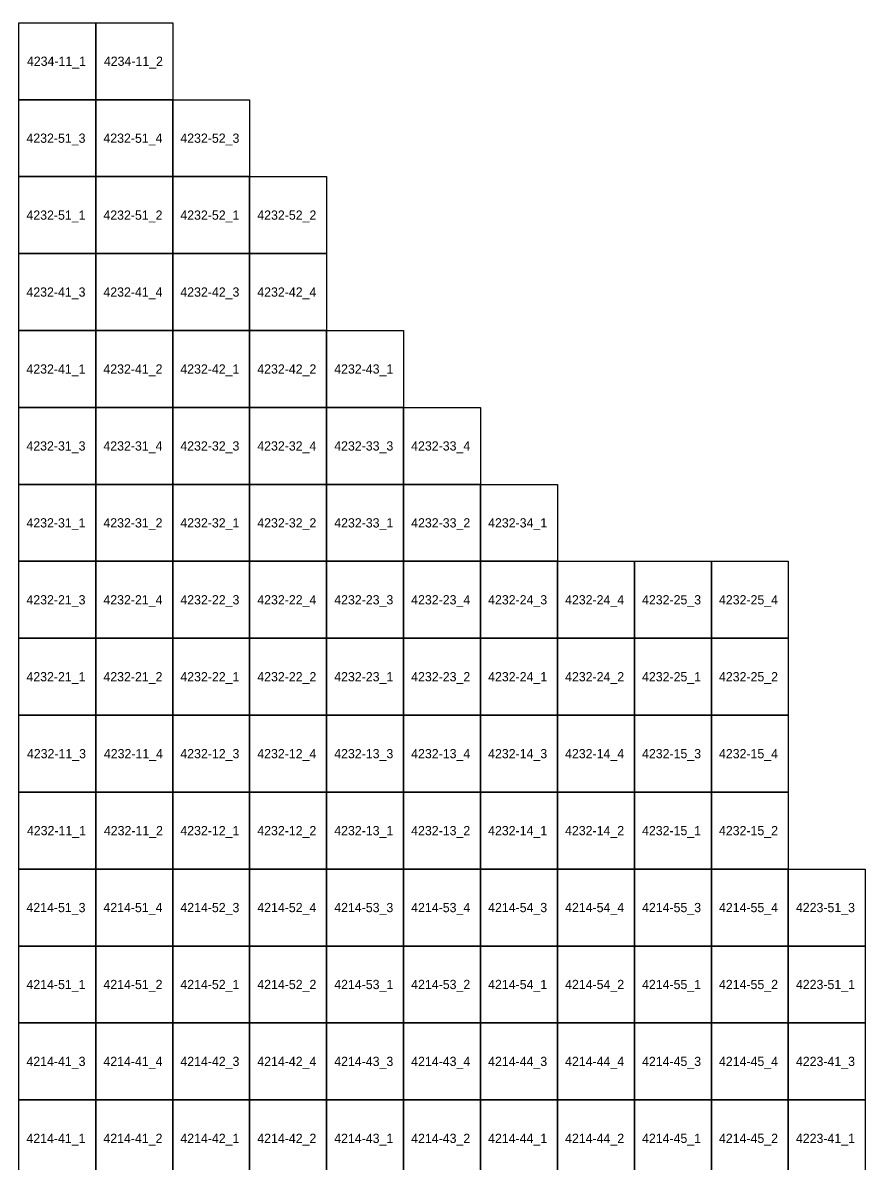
# Model space of a CAD drawing. Extents: x 312500 to 765000, y 172500 to 440000.
# Drawn here: x 425129 to 452500, y 340507 to 377500 of the extents above; entities that cross this region are included whole.
import ezdxf

# ---------------------------------------------------------------- set-up
doc = ezdxf.new("R2010")
doc.units = 0
doc.layers.add('Topo5_ramis_TKS2025', color=7, linetype='Continuous')
doc.layers.add('Topo5_ramis_TKS2025_Nr', color=7, linetype='Continuous')

msp = doc.modelspace()

# ---------------------------------------------------------------- linework, layer by layer
at = {"layer": 'Topo5_ramis_TKS2025'}
for points in [[(425000, 375000), (425000, 377500), (427500, 377500), (427500, 375000), (425000, 375000)], [(427500, 375000), (427500, 377500), (430000, 377500), (430000, 375000), (427500, 375000)], [(425000, 372500), (425000, 375000), (427500, 375000), (427500, 372500), (425000, 372500)], [(427500, 372500), (427500, 375000), (430000, 375000), (430000, 372500), (427500, 372500)], [(430000, 372500), (430000, 375000), (432500, 375000), (432500, 372500), (430000, 372500)], [(425000, 370000), (425000, 372500), (427500, 372500), (427500, 370000), (425000, 370000)], [(427500, 370000), (427500, 372500), (430000, 372500), (430000, 370000), (427500, 370000)], [(430000, 370000), (430000, 372500), (432500, 372500), (432500, 370000), (430000, 370000)], [(432500, 370000), (432500, 372500), (435000, 372500), (435000, 370000), (432500, 370000)], [(425000, 367500), (425000, 370000), (427500, 370000), (427500, 367500), (425000, 367500)], [(427500, 367500), (427500, 370000), (430000, 370000), (430000, 367500), (427500, 367500)], [(430000, 367500), (430000, 370000), (432500, 370000), (432500, 367500), (430000, 367500)], [(432500, 367500), (432500, 370000), (435000, 370000), (435000, 367500), (432500, 367500)], [(425000, 365000), (425000, 367500), (427500, 367500), (427500, 365000), (425000, 365000)], [(427500, 365000), (427500, 367500), (430000, 367500), (430000, 365000), (427500, 365000)], [(430000, 365000), (430000, 367500), (432500, 367500), (432500, 365000), (430000, 365000)], [(432500, 365000), (432500, 367500), (435000, 367500), (435000, 365000), (432500, 365000)], [(435000, 365000), (435000, 367500), (437500, 367500), (437500, 365000), (435000, 365000)], [(425000, 362500), (425000, 365000), (427500, 365000), (427500, 362500), (425000, 362500)], [(427500, 362500), (427500, 365000), (430000, 365000), (430000, 362500), (427500, 362500)], [(430000, 362500), (430000, 365000), (432500, 365000), (432500, 362500), (430000, 362500)], [(432500, 362500), (432500, 365000), (435000, 365000), (435000, 362500), (432500, 362500)], [(435000, 362500), (435000, 365000), (437500, 365000), (437500, 362500), (435000, 362500)], [(437500, 362500), (437500, 365000), (440000, 365000), (440000, 362500), (437500, 362500)], [(425000, 360000), (425000, 362500), (427500, 362500), (427500, 360000), (425000, 360000)], [(427500, 360000), (427500, 362500), (430000, 362500), (430000, 360000), (427500, 360000)], [(430000, 360000), (430000, 362500), (432500, 362500), (432500, 360000), (430000, 360000)], [(432500, 360000), (432500, 362500), (435000, 362500), (435000, 360000), (432500, 360000)], [(435000, 360000), (435000, 362500), (437500, 362500), (437500, 360000), (435000, 360000)], [(437500, 360000), (437500, 362500), (440000, 362500), (440000, 360000), (437500, 360000)], [(440000, 360000), (440000, 362500), (442500, 362500), (442500, 360000), (440000, 360000)], [(425000, 357500), (425000, 360000), (427500, 360000), (427500, 357500), (425000, 357500)], [(427500, 357500), (427500, 360000), (430000, 360000), (430000, 357500), (427500, 357500)], [(430000, 357500), (430000, 360000), (432500, 360000), (432500, 357500), (430000, 357500)], [(432500, 357500), (432500, 360000), (435000, 360000), (435000, 357500), (432500, 357500)], [(435000, 357500), (435000, 360000), (437500, 360000), (437500, 357500), (435000, 357500)], [(437500, 357500), (437500, 360000), (440000, 360000), (440000, 357500), (437500, 357500)], [(440000, 357500), (440000, 360000), (442500, 360000), (442500, 357500), (440000, 357500)], [(442500, 357500), (442500, 360000), (445000, 360000), (445000, 357500), (442500, 357500)], [(445000, 357500), (445000, 360000), (447500, 360000), (447500, 357500), (445000, 357500)], [(447500, 357500), (447500, 360000), (450000, 360000), (450000, 357500), (447500, 357500)], [(425000, 355000), (425000, 357500), (427500, 357500), (427500, 355000), (425000, 355000)], [(427500, 355000), (427500, 357500), (430000, 357500), (430000, 355000), (427500, 355000)], [(430000, 355000), (430000, 357500), (432500, 357500), (432500, 355000), (430000, 355000)], [(432500, 355000), (432500, 357500), (435000, 357500), (435000, 355000), (432500, 355000)], [(435000, 355000), (435000, 357500), (437500, 357500), (437500, 355000), (435000, 355000)], [(437500, 355000), (437500, 357500), (440000, 357500), (440000, 355000), (437500, 355000)], [(440000, 355000), (440000, 357500), (442500, 357500), (442500, 355000), (440000, 355000)], [(442500, 355000), (442500, 357500), (445000, 357500), (445000, 355000), (442500, 355000)], [(445000, 355000), (445000, 357500), (447500, 357500), (447500, 355000), (445000, 355000)], [(447500, 355000), (447500, 357500), (450000, 357500), (450000, 355000), (447500, 355000)], [(425000, 352500), (425000, 355000), (427500, 355000), (427500, 352500), (425000, 352500)], [(427500, 352500), (427500, 355000), (430000, 355000), (430000, 352500), (427500, 352500)], [(430000, 352500), (430000, 355000), (432500, 355000), (432500, 352500), (430000, 352500)], [(432500, 352500), (432500, 355000), (435000, 355000), (435000, 352500), (432500, 352500)], [(435000, 352500), (435000, 355000), (437500, 355000), (437500, 352500), (435000, 352500)], [(437500, 352500), (437500, 355000), (440000, 355000), (440000, 352500), (437500, 352500)], [(440000, 352500), (440000, 355000), (442500, 355000), (442500, 352500), (440000, 352500)], [(442500, 352500), (442500, 355000), (445000, 355000), (445000, 352500), (442500, 352500)], [(445000, 352500), (445000, 355000), (447500, 355000), (447500, 352500), (445000, 352500)], [(447500, 352500), (447500, 355000), (450000, 355000), (450000, 352500), (447500, 352500)], [(425000, 350000), (425000, 352500), (427500, 352500), (427500, 350000), (425000, 350000)], [(427500, 350000), (427500, 352500), (430000, 352500), (430000, 350000), (427500, 350000)], [(430000, 350000), (430000, 352500), (432500, 352500), (432500, 350000), (430000, 350000)], [(432500, 350000), (432500, 352500), (435000, 352500), (435000, 350000), (432500, 350000)], [(435000, 350000), (435000, 352500), (437500, 352500), (437500, 350000), (435000, 350000)], [(437500, 350000), (437500, 352500), (440000, 352500), (440000, 350000), (437500, 350000)], [(440000, 350000), (440000, 352500), (442500, 352500), (442500, 350000), (440000, 350000)], [(442500, 350000), (442500, 352500), (445000, 352500), (445000, 350000), (442500, 350000)], [(445000, 350000), (445000, 352500), (447500, 352500), (447500, 350000), (445000, 350000)], [(447500, 350000), (447500, 352500), (450000, 352500), (450000, 350000), (447500, 350000)], [(425000, 347500), (425000, 350000), (427500, 350000), (427500, 347500), (425000, 347500)], [(427500, 347500), (427500, 350000), (430000, 350000), (430000, 347500), (427500, 347500)], [(430000, 347500), (430000, 350000), (432500, 350000), (432500, 347500), (430000, 347500)], [(432500, 347500), (432500, 350000), (435000, 350000), (435000, 347500), (432500, 347500)], [(435000, 347500), (435000, 350000), (437500, 350000), (437500, 347500), (435000, 347500)], [(437500, 347500), (437500, 350000), (440000, 350000), (440000, 347500), (437500, 347500)], [(440000, 347500), (440000, 350000), (442500, 350000), (442500, 347500), (440000, 347500)], [(442500, 347500), (442500, 350000), (445000, 350000), (445000, 347500), (442500, 347500)], [(445000, 347500), (445000, 350000), (447500, 350000), (447500, 347500), (445000, 347500)], [(447500, 347500), (447500, 350000), (450000, 350000), (450000, 347500), (447500, 347500)], [(450000, 347500), (450000, 350000), (452500, 350000), (452500, 347500), (450000, 347500)], [(425000, 345000), (425000, 347500), (427500, 347500), (427500, 345000), (425000, 345000)], [(427500, 345000), (427500, 347500), (430000, 347500), (430000, 345000), (427500, 345000)], [(430000, 345000), (430000, 347500), (432500, 347500), (432500, 345000), (430000, 345000)], [(432500, 345000), (432500, 347500), (435000, 347500), (435000, 345000), (432500, 345000)], [(435000, 345000), (435000, 347500), (437500, 347500), (437500, 345000), (435000, 345000)], [(437500, 345000), (437500, 347500), (440000, 347500), (440000, 345000), (437500, 345000)], [(440000, 345000), (440000, 347500), (442500, 347500), (442500, 345000), (440000, 345000)], [(442500, 345000), (442500, 347500), (445000, 347500), (445000, 345000), (442500, 345000)], [(445000, 345000), (445000, 347500), (447500, 347500), (447500, 345000), (445000, 345000)], [(447500, 345000), (447500, 347500), (450000, 347500), (450000, 345000), (447500, 345000)], [(450000, 345000), (450000, 347500), (452500, 347500), (452500, 345000), (450000, 345000)], [(425000, 342500), (425000, 345000), (427500, 345000), (427500, 342500), (425000, 342500)], [(427500, 342500), (427500, 345000), (430000, 345000), (430000, 342500), (427500, 342500)], [(430000, 342500), (430000, 345000), (432500, 345000), (432500, 342500), (430000, 342500)], [(432500, 342500), (432500, 345000), (435000, 345000), (435000, 342500), (432500, 342500)], [(435000, 342500), (435000, 345000), (437500, 345000), (437500, 342500), (435000, 342500)], [(437500, 342500), (437500, 345000), (440000, 345000), (440000, 342500), (437500, 342500)], [(440000, 342500), (440000, 345000), (442500, 345000), (442500, 342500), (440000, 342500)], [(442500, 342500), (442500, 345000), (445000, 345000), (445000, 342500), (442500, 342500)], [(445000, 342500), (445000, 345000), (447500, 345000), (447500, 342500), (445000, 342500)], [(447500, 342500), (447500, 345000), (450000, 345000), (450000, 342500), (447500, 342500)], [(450000, 342500), (450000, 345000), (452500, 345000), (452500, 342500), (450000, 342500)], [(425000, 340000), (425000, 342500), (427500, 342500), (427500, 340000), (425000, 340000)], [(427500, 340000), (427500, 342500), (430000, 342500), (430000, 340000), (427500, 340000)], [(430000, 340000), (430000, 342500), (432500, 342500), (432500, 340000), (430000, 340000)], [(432500, 340000), (432500, 342500), (435000, 342500), (435000, 340000), (432500, 340000)], [(435000, 340000), (435000, 342500), (437500, 342500), (437500, 340000), (435000, 340000)], [(437500, 340000), (437500, 342500), (440000, 342500), (440000, 340000), (437500, 340000)], [(440000, 340000), (440000, 342500), (442500, 342500), (442500, 340000), (440000, 340000)], [(442500, 340000), (442500, 342500), (445000, 342500), (445000, 340000), (442500, 340000)], [(445000, 340000), (445000, 342500), (447500, 342500), (447500, 340000), (445000, 340000)], [(447500, 340000), (447500, 342500), (450000, 342500), (450000, 340000), (447500, 340000)], [(450000, 340000), (450000, 342500), (452500, 342500), (452500, 340000), (450000, 340000)]]:
    msp.add_lwpolyline(points, dxfattribs=at)

# ---------------------------------------------------------------- texts
at = {"layer": 'Topo5_ramis_TKS2025_Nr'}
for s, p in [('4234-11_1', (425264, 376100)), ('4234-11_2', (427764, 376100)), ('4232-51_3', (425248, 373600)), ('4232-51_4', (427748, 373600)), ('4232-52_3', (430248, 373600)), ('4232-51_1', (425248, 371100)), ('4232-51_2', (427748, 371100)), ('4232-52_1', (430248, 371100)), ('4232-52_2', (432748, 371100)), ('4232-41_3', (425248, 368600)), ('4232-41_4', (427748, 368600)), ('4232-42_3', (430248, 368600)), ('4232-42_4', (432748, 368600)), ('4232-41_1', (425248, 366100)), ('4232-41_2', (427748, 366100)), ('4232-42_1', (430248, 366100)), ('4232-42_2', (432748, 366100)), ('4232-43_1', (435248, 366100)), ('4232-31_3', (425248, 363600)), ('4232-31_4', (427748, 363600)), ('4232-32_3', (430248, 363600)), ('4232-32_4', (432748, 363600)), ('4232-33_3', (435248, 363600)), ('4232-33_4', (437748, 363600)), ('4232-31_1', (425248, 361100)), ('4232-31_2', (427748, 361100)), ('4232-32_1', (430248, 361100)), ('4232-32_2', (432748, 361100)), ('4232-33_1', (435248, 361100)), ('4232-33_2', (437748, 361100)), ('4232-34_1', (440248, 361100)), ('4232-21_3', (425248, 358600)), ('4232-21_4', (427748, 358600)), ('4232-22_3', (430248, 358600)), ('4232-22_4', (432748, 358600)), ('4232-23_3', (435248, 358600)), ('4232-23_4', (437748, 358600)), ('4232-24_3', (440248, 358600)), ('4232-24_4', (442748, 358600)), ('4232-25_3', (445248, 358600)), ('4232-25_4', (447748, 358600)), ('4232-21_1', (425248, 356100)), ('4232-21_2', (427748, 356100)), ('4232-22_1', (430248, 356100)), ('4232-22_2', (432748, 356100)), ('4232-23_1', (435248, 356100)), ('4232-23_2', (437748, 356100)), ('4232-24_1', (440248, 356100)), ('4232-24_2', (442748, 356100)), ('4232-25_1', (445248, 356100)), ('4232-25_2', (447748, 356100)), ('4232-11_3', (425264, 353600)), ('4232-11_4', (427764, 353600)), ('4232-12_3', (430248, 353600)), ('4232-12_4', (432748, 353600)), ('4232-13_3', (435248, 353600)), ('4232-13_4', (437748, 353600)), ('4232-14_3', (440248, 353600)), ('4232-14_4', (442748, 353600)), ('4232-15_3', (445248, 353600)), ('4232-15_4', (447748, 353600)), ('4232-11_1', (425264, 351100)), ('4232-11_2', (427764, 351100)), ('4232-12_1', (430248, 351100)), ('4232-12_2', (432748, 351100)), ('4232-13_1', (435248, 351100)), ('4232-13_2', (437748, 351100)), ('4232-14_1', (440248, 351100)), ('4232-14_2', (442748, 351100)), ('4232-15_1', (445248, 351100)), ('4232-15_2', (447748, 351100)), ('4214-51_3', (425248, 348600)), ('4214-51_4', (427748, 348600)), ('4214-52_3', (430248, 348600)), ('4214-52_4', (432748, 348600)), ('4214-53_3', (435248, 348600)), ('4214-53_4', (437748, 348600)), ('4214-54_3', (440248, 348600)), ('4214-54_4', (442748, 348600)), ('4214-55_3', (445248, 348600)), ('4214-55_4', (447748, 348600)), ('4223-51_3', (450248, 348600)), ('4214-51_1', (425248, 346100)), ('4214-51_2', (427748, 346100)), ('4214-52_1', (430248, 346100)), ('4214-52_2', (432748, 346100)), ('4214-53_1', (435248, 346100)), ('4214-53_2', (437748, 346100)), ('4214-54_1', (440248, 346100)), ('4214-54_2', (442748, 346100)), ('4214-55_1', (445248, 346100)), ('4214-55_2', (447748, 346100)), ('4223-51_1', (450248, 346100)), ('4214-41_3', (425248, 343600)), ('4214-41_4', (427748, 343600)), ('4214-42_3', (430248, 343600)), ('4214-42_4', (432748, 343600)), ('4214-43_3', (435248, 343600)), ('4214-43_4', (437748, 343600)), ('4214-44_3', (440248, 343600)), ('4214-44_4', (442748, 343600)), ('4214-45_3', (445248, 343600)), ('4214-45_4', (447748, 343600)), ('4223-41_3', (450248, 343600)), ('4214-41_1', (425248, 341100)), ('4214-41_2', (427748, 341100)), ('4214-42_1', (430248, 341100)), ('4214-42_2', (432748, 341100)), ('4214-43_1', (435248, 341100)), ('4214-43_2', (437748, 341100)), ('4214-44_1', (440248, 341100)), ('4214-44_2', (442748, 341100)), ('4214-45_1', (445248, 341100)), ('4214-45_2', (447748, 341100)), ('4223-41_1', (450248, 341100))]:
    msp.add_text(s, height=300, dxfattribs=at).set_placement(p)

doc.saveas('drawing.dxf')
